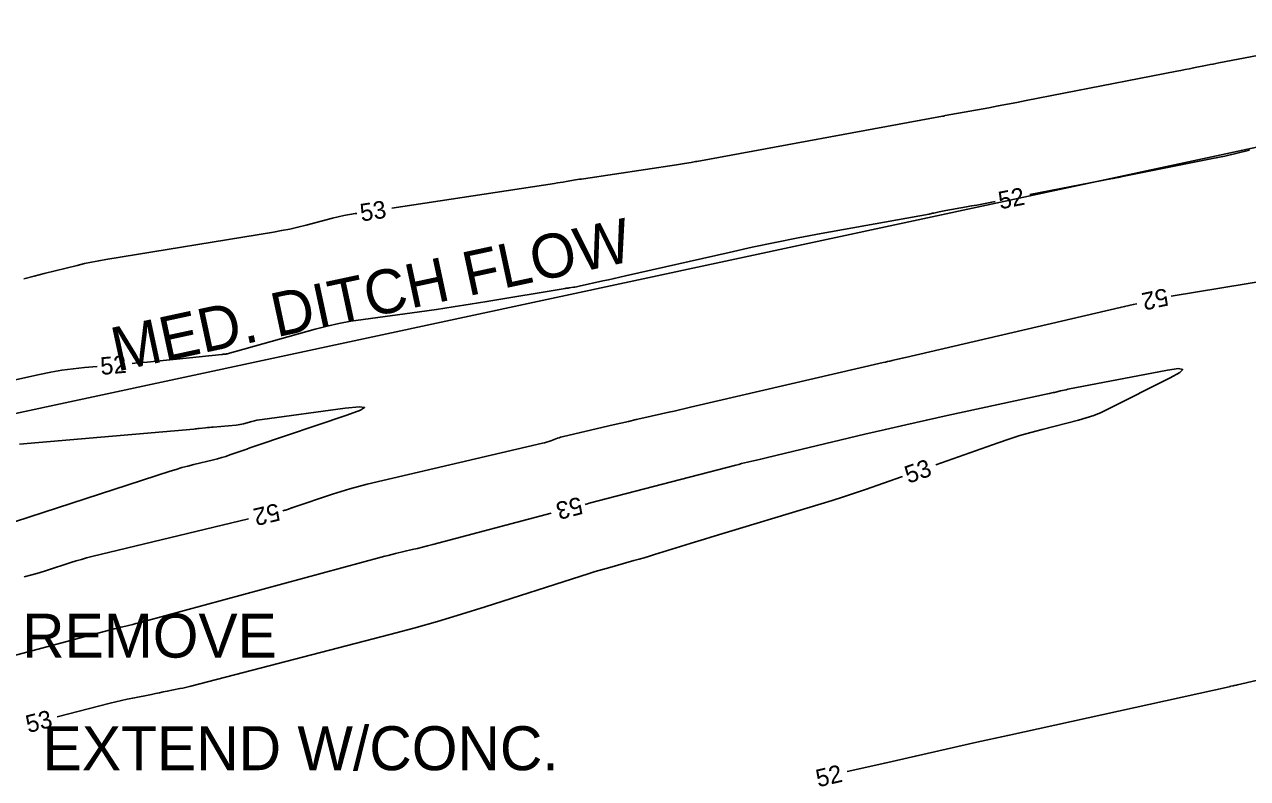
# Model space of a CAD drawing. Extents: x 2384780 to 2405861, y 547869 to 573706.
# Drawn here: x 2390457.3 to 2390596.4, y 552502.7 to 552588.5 of the extents above; entities that cross this region are included whole.
import ezdxf

# ---------------------------------------------------------------- set-up
doc = ezdxf.new("R2010")
doc.units = 0
doc.layers.add('Old_Level_5', color=7, linetype='Continuous')
doc.layers.add('Old_Level_60', color=7, linetype='Continuous')

msp = doc.modelspace()

# ---------------------------------------------------------------- linework, layer by layer
at = {"layer": 'Old_Level_5'}
msp.add_line((2390743.03, 552605.802), (2390418.966, 552536.223), dxfattribs=at)
at = {"layer": 'Old_Level_60'}
for points in [[(2390499.067, 552567.60225), (2390517.5685, 552570.40775), (2390517.89775, 552570.45825), (2390518.227, 552570.51), (2390518.556, 552570.563), (2390518.885, 552570.61725), (2390519.95875, 552570.79625), (2390520.189, 552570.834), (2390520.41925, 552570.871), (2390520.64975, 552570.907), (2390520.8805, 552570.94225), (2390531.44675, 552572.53), (2390531.67725, 552572.565), (2390531.9075, 552572.601), (2390532.13775, 552572.63775), (2390532.36775, 552572.6755), (2390533.11875, 552572.80025), (2390533.27975, 552572.82725), (2390533.4405, 552572.855), (2390533.601, 552572.8835), (2390533.76175, 552572.9125), (2390561.68275, 552578.04525), (2390561.7165, 552578.05175), (2390561.75, 552578.05825), (2390561.7835, 552578.0655), (2390561.81675, 552578.07275), (2390561.9255, 552578.09775), (2390561.949, 552578.103), (2390561.97225, 552578.10775), (2390561.99575, 552578.1125), (2390562.01925, 552578.117), (2390566.971, 552579.02025), (2390568.03175, 552579.2155), (2390569.09175, 552579.414), (2390570.15125, 552579.61575), (2390571.21025, 552579.82075), (2390588.34525, 552583.1645), (2390588.821, 552583.2575), (2390589.29675, 552583.351), (2390589.7725, 552583.445), (2390590.248, 552583.53925), (2390591.8015, 552583.848), (2390592.1345, 552583.914), (2390592.4675, 552583.98), (2390592.8005, 552584.0455), (2390593.1335, 552584.11075), (2390597.53125, 552584.971)], [(2390596.59675, 552574.1955), (2390595.205, 552573.84275), (2390593.8065, 552573.5185), (2390592.40125, 552573.22275), (2390581.974, 552571.14025), (2390581.88025, 552571.12175), (2390581.786, 552571.10375), (2390581.692, 552571.0865), (2390581.59775, 552571.06975), (2390581.2895, 552571.016), (2390581.2235, 552571.00425), (2390581.15775, 552570.99225), (2390581.09175, 552570.98), (2390581.026, 552570.96725), (2390571.62975, 552569.1275)], [(2390567.70425, 552568.359), (2390566.748, 552568.17175), (2390566.16725, 552568.0595), (2390565.586, 552567.95), (2390565.00425, 552567.8435), (2390564.422, 552567.73975), (2390562.08625, 552567.329), (2390561.89525, 552567.294), (2390561.7045, 552567.257), (2390561.5145, 552567.2175), (2390561.325, 552567.176), (2390560.70625, 552567.03575), (2390560.5735, 552567.0065), (2390560.44075, 552566.9785), (2390560.30725, 552566.95225), (2390560.17375, 552566.927), (2390547.91075, 552564.69725), (2390545.28575, 552564.2055), (2390542.6665, 552563.686), (2390540.05275, 552563.1385), (2390537.44475, 552562.5635), (2390525.63125, 552559.892), (2390524.9885, 552559.7465), (2390524.346, 552559.60125), (2390523.7035, 552559.45575), (2390523.061, 552559.31025), (2390520.37275, 552558.7015), (2390520.2175, 552558.66825), (2390520.06125, 552558.63875), (2390519.9045, 552558.61275), (2390519.74725, 552558.5905), (2390519.23175, 552558.52425), (2390519.1215, 552558.5095), (2390519.01125, 552558.49375), (2390518.90125, 552558.47675), (2390518.7915, 552558.459), (2390509.884, 552556.966), (2390507.97425, 552556.65375), (2390506.062, 552556.35675), (2390504.1475, 552556.075), (2390502.23075, 552555.8085), (2390495.80125, 552554.94075), (2390494.42825, 552554.7315), (2390493.06475, 552554.47525), (2390491.711, 552554.1725), (2390490.367, 552553.82325), (2390480.331, 552551.0295), (2390480.27225, 552551.0145), (2390480.213, 552551.00225), (2390480.15325, 552550.993), (2390480.093, 552550.9865), (2390479.89525, 552550.9695), (2390479.853, 552550.96575), (2390479.81075, 552550.96175), (2390479.76825, 552550.95775), (2390479.726, 552550.95325), (2390474.57175, 552550.41075), (2390473.467, 552550.297), (2390472.36175, 552550.188), (2390471.256, 552550.084), (2390470.14975, 552549.98475), (2390469.534, 552549.931)], [(2390457.23525, 552559.5495), (2390458.385, 552559.84975), (2390459.53675, 552560.1425), (2390463.30225, 552561.08625), (2390464.11075, 552561.28), (2390464.923, 552561.45675), (2390465.73875, 552561.6165), (2390466.55775, 552561.759), (2390485.60625, 552564.871), (2390486.54125, 552565.035), (2390487.47175, 552565.2205), (2390488.3975, 552565.4275), (2390489.3185, 552565.65625), (2390492.32025, 552566.439), (2390492.96525, 552566.59825), (2390493.61375, 552566.74025), (2390494.26575, 552566.8655), (2390494.92125, 552566.97375), (2390495.112, 552567.00275)], [(2390587.7165, 552557.56525), (2390604.98025, 552560.41325)], [(2390486.66225, 552533.1725), (2390486.78475, 552533.20175), (2390486.889, 552533.22825), (2390486.99225, 552533.2575), (2390487.095, 552533.28925), (2390487.19675, 552533.32375), (2390487.52825, 552533.44075), (2390487.59925, 552533.46575), (2390487.6705, 552533.49025), (2390487.74175, 552533.51475), (2390487.813, 552533.539), (2390492.343, 552535.06325), (2390493.31675, 552535.37825), (2390494.2975, 552535.67), (2390495.28475, 552535.9385), (2390496.2785, 552536.184), (2390516.19625, 552540.8525), (2390516.44025, 552540.91375), (2390516.68225, 552540.98225), (2390516.92175, 552541.058), (2390517.159, 552541.1415), (2390517.93075, 552541.42575), (2390518.097, 552541.484), (2390518.26475, 552541.537), (2390518.434, 552541.5845), (2390518.605, 552541.627), (2390524.2355, 552542.932), (2390525.1085, 552543.13375), (2390525.982, 552543.33425), (2390526.85575, 552543.534), (2390527.7295, 552543.7325), (2390530.58475, 552544.379), (2390531.1965, 552544.518), (2390531.808, 552544.65775), (2390532.41925, 552544.79825), (2390533.0305, 552544.93975), (2390554.963, 552550.0285), (2390555.21225, 552550.086), (2390555.46175, 552550.1435), (2390555.7115, 552550.2005), (2390555.961, 552550.25725), (2390556.77675, 552550.442), (2390556.9515, 552550.48175), (2390557.12625, 552550.5215), (2390557.30075, 552550.56175), (2390557.4755, 552550.60225), (2390581.91675, 552556.27575), (2390582.41025, 552556.39075), (2390582.90325, 552556.50725), (2390583.396, 552556.625), (2390583.8085, 552556.72475)], [(2390465.54925, 552549.5825), (2390464.128, 552549.45825), (2390462.841, 552549.3245), (2390461.56025, 552549.14875), (2390460.286, 552548.931), (2390459.01825, 552548.6715), (2390441.34275, 552544.74825)], [(2390560.929, 552538.3895), (2390568.01975, 552540.89925), (2390569.2575, 552541.3215), (2390570.50375, 552541.7155), (2390571.7585, 552542.08125), (2390573.02225, 552542.4185), (2390577.16375, 552543.474), (2390578.0425, 552543.72325), (2390578.904, 552544.019), (2390579.74825, 552544.361), (2390580.575, 552544.74925), (2390587.5905, 552548.2775), (2390588.69925, 552548.8995), (2390589.019, 552549.25325), (2390588.55, 552549.339), (2390587.29175, 552549.15625), (2390575.9595, 552546.98425), (2390575.74875, 552546.9425), (2390575.53825, 552546.8985), (2390575.32825, 552546.85225), (2390575.119, 552546.8035), (2390574.43575, 552546.64075), (2390574.28925, 552546.60625), (2390574.1425, 552546.5725), (2390573.9955, 552546.5395), (2390573.8485, 552546.50725), (2390562.2235, 552543.99075), (2390559.87925, 552543.47725), (2390557.53775, 552542.95225), (2390555.19875, 552542.4155), (2390552.8625, 552541.86725), (2390542.899, 552539.50275), (2390542.43225, 552539.39175), (2390541.96575, 552539.28075), (2390541.49925, 552539.1695), (2390541.03275, 552539.05825), (2390539.50925, 552538.694), (2390539.18275, 552538.615), (2390538.857, 552538.5345), (2390538.5315, 552538.45225), (2390538.2065, 552538.3685), (2390521.5175, 552534.017), (2390521.33875, 552533.97075), (2390521.1595, 552533.9255), (2390521.066, 552533.9025)], [(2390454.65125, 552531.4355), (2390473.86525, 552537.669), (2390474.53275, 552537.87825), (2390475.204, 552538.07475), (2390475.87875, 552538.25775), (2390476.5575, 552538.428), (2390478.78025, 552538.96225), (2390479.25475, 552539.08275), (2390479.72575, 552539.2155), (2390480.193, 552539.36025), (2390480.65675, 552539.51725), (2390482.24225, 552540.07675), (2390482.58225, 552540.196), (2390482.92275, 552540.314), (2390483.2635, 552540.43075), (2390483.60475, 552540.54625), (2390493.97, 552544.03425), (2390495.50325, 552544.6045), (2390495.983, 552544.92875), (2390495.40925, 552545.007), (2390493.782, 552544.83925), (2390484.324, 552543.56275), (2390484.0275, 552543.5175), (2390483.73325, 552543.46225), (2390483.441, 552543.397), (2390483.151, 552543.3215), (2390482.2065, 552543.05875), (2390482.00325, 552543.007), (2390481.7985, 552542.96525), (2390481.59175, 552542.93275), (2390481.38325, 552542.91), (2390478.7675, 552542.686), (2390478.549, 552542.66675), (2390478.33075, 552542.6465), (2390478.1125, 552542.625), (2390477.89425, 552542.60275), (2390477.18175, 552542.52775), (2390477.02925, 552542.512), (2390476.87625, 552542.49675), (2390476.7235, 552542.4825), (2390476.57075, 552542.46875), (2390456.72175, 552540.73325)], [(2390461.016, 552509.745), (2390467.04175, 552511.2725), (2390467.68325, 552511.431), (2390468.32675, 552511.5815), (2390468.97175, 552511.724), (2390469.61875, 552511.8585), (2390471.75525, 552512.289), (2390472.19875, 552512.37825), (2390472.64225, 552512.4675), (2390473.08575, 552512.557), (2390473.52925, 552512.64625), (2390474.97775, 552512.93825), (2390475.28775, 552513.00275), (2390475.59675, 552513.07175), (2390475.90475, 552513.145), (2390476.21175, 552513.2225), (2390498.83775, 552519.09675), (2390501.56325, 552519.82475), (2390504.27775, 552520.591), (2390506.981, 552521.3955), (2390509.67325, 552522.238), (2390520.55875, 552525.729), (2390521.38625, 552525.9905), (2390522.216, 552526.24425), (2390523.048, 552526.49075), (2390523.88225, 552526.72975), (2390526.61125, 552527.49875), (2390527.19525, 552527.66525), (2390527.77825, 552527.836), (2390528.36, 552528.01075), (2390528.94075, 552528.1895), (2390532.39525, 552529.26575), (2390533.13575, 552529.4955), (2390533.87675, 552529.72375), (2390534.61825, 552529.9505), (2390535.36, 552530.1755), (2390547.89, 552533.96375), (2390549.1615, 552534.355), (2390550.4285, 552534.75925), (2390551.6915, 552535.17625), (2390552.95025, 552535.606), (2390557.05575, 552537.03075), (2390557.15475, 552537.06525)], [(2390517.1925, 552532.9055), (2390503.72875, 552529.34275), (2390503.147, 552529.19075), (2390502.5645, 552529.042), (2390501.98125, 552528.897), (2390501.397, 552528.755), (2390499.48675, 552528.2975), (2390499.078, 552528.198), (2390498.66975, 552528.09525), (2390498.2625, 552527.98975), (2390497.856, 552527.881), (2390471.02275, 552520.60075), (2390470.67525, 552520.508), (2390470.32725, 552520.418), (2390469.97875, 552520.331), (2390469.62925, 552520.24675), (2390468.4865, 552519.97625), (2390468.242, 552519.9175), (2390467.99775, 552519.857), (2390467.754, 552519.79475), (2390467.5105, 552519.73075), (2390438.3665, 552511.96875)], [(2390457.2585, 552525.654), (2390458.1165, 552525.8795), (2390458.969, 552526.12425), (2390459.81625, 552526.3885), (2390462.575, 552527.2835), (2390463.168, 552527.4695), (2390463.764, 552527.64375), (2390464.36325, 552527.8065), (2390464.966, 552527.9575), (2390482.773, 552532.23775)], [(2390550.86775, 552503.4995), (2390555.1245, 552504.47725), (2390558.62225, 552505.27625), (2390562.122, 552506.06725), (2390565.6235, 552506.85), (2390569.12675, 552507.625), (2390594.289, 552513.1595), (2390594.34375, 552513.17175), (2390594.3985, 552513.18375), (2390594.453, 552513.196), (2390594.50775, 552513.20825), (2390594.734, 552513.25875), (2390594.7485, 552513.262), (2390594.763, 552513.26525), (2390594.7775, 552513.2685), (2390594.792, 552513.27175), (2390594.83925, 552513.28225), (2390594.8495, 552513.2845), (2390594.8595, 552513.2865), (2390594.86975, 552513.28875), (2390594.88, 552513.29075), (2390595.07625, 552513.33125), (2390595.11825, 552513.34025), (2390595.16025, 552513.34925), (2390595.20225, 552513.3585), (2390595.244, 552513.36825), (2390624.76475, 552520.22275)]]:
    msp.add_lwpolyline(points, dxfattribs=at)

# ---------------------------------------------------------------- texts
at = {"layer": 'Old_Level_5'}
msp.add_text('MED. DITCH FLOW', height=4.9999995, rotation=12.1178667, dxfattribs=at).set_placement((2390467.7945, 552548.994))
for s, height, p in [('REMOVE', 5, (2390457.0225, 552516.46625)), ('EXTEND W/CONC.', 4.9999995, (2390459.36425, 552503.65975))]:
    msp.add_text(s, height=height, dxfattribs=at).set_placement(p)
at = {"layer": 'Old_Level_60'}
for s, rotation, p in [('52', 11.0778889, (2390568.25975, 552567.44875)), ('53', 8.6222361, (2390495.6125, 552566.067)), ('52', 192.1378389, (2390587.135, 552558.51725)), ('52', 4.9967667, (2390466.005, 552548.61875)), ('53', 19.33525, (2390557.82125, 552536.236)), ('52', 193.5150139, (2390486.0685, 552534.05825)), ('53', 194.4351139, (2390520.47025, 552534.79575)), ('53', 14.2249167, (2390457.728, 552507.88)), ('52', 12.9342194, (2390547.554, 552501.7125))]:
    msp.add_text(s, height=2, rotation=rotation, dxfattribs=at).set_placement(p)

doc.saveas('drawing.dxf')
